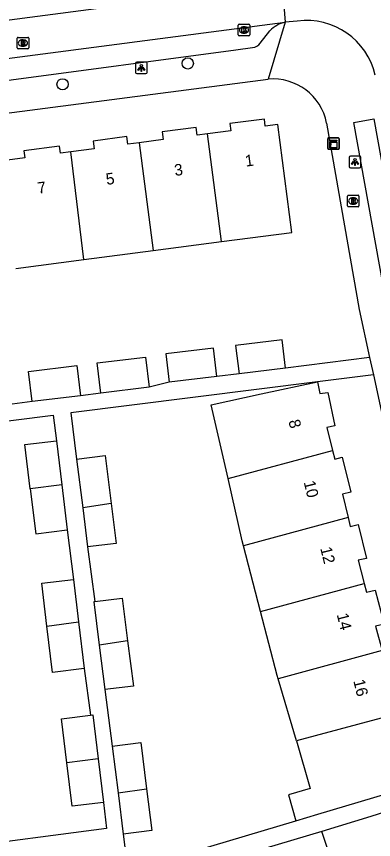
# Model space of a CAD drawing. Extents: x 162074 to 163034, y 381824 to 382557.
# Drawn here: x 162440.7 to 162471.8, y 382393.7 to 382465.4 of the extents above; entities that cross this region are included whole.
import ezdxf

# ---------------------------------------------------------------- set-up
doc = ezdxf.new("R2010")
doc.units = 0
for name, color, linetype in [('IMGEO_Boom', 7, 'Continuous'), ('IMGEO_Brandkraan', 7, 'Continuous'), ('IMGEO_Kast', 7, 'Continuous'), ('IMGEO_Kolk', 7, 'Continuous'), ('IMGEO_Lichtpunt', 7, 'Continuous'), ('IMGEO_Pand', 7, 'Continuous'), ('IMGEO_Pand_nummerreeks', 7, 'Continuous'), ('IMGEO_Rijbaan_lokaal_open', 7, 'Continuous'), ('IMGEO_Rioolput', 7, 'Continuous'), ('IMGEO_Voetpad_open', 7, 'Continuous')]:
    doc.layers.add(name, color=color, linetype=linetype)

msp = doc.modelspace()

# ---------------------------------------------------------------- linework, layer by layer
at = {"layer": 'IMGEO_Boom'}
for centre in [(162455.618, 382461.278), (162444.718, 382459.465)]:
    msp.add_circle(centre, 0.489, dxfattribs=at)
at = {"layer": 'IMGEO_Brandkraan'}
for p, q in [((162469.51, 382448.881), (162469.51, 382449.733)), ((162469.585, 382449.807), (162470.437, 382449.807)), ((162469.998, 382449.587), (162470.023, 382449.587)), ((162470.511, 382449.733), (162470.511, 382448.881)), ((162470.437, 382448.807), (162469.585, 382448.807)), ((162470.021, 382449.027), (162469.996, 382449.027))]:
    msp.add_line(p, q, dxfattribs=at)
for points in [[(162469.51, 382448.881), (162469.51, 382449.733)], [(162469.585, 382449.807), (162470.437, 382449.807)], [(162469.858, 382449.507), (162469.858, 382449.107), (162470.071, 382449.107)], [(162470.089, 382449.507), (162469.858, 382449.507)], [(162470.037, 382449.426), (162469.983, 382449.426), (162469.983, 382449.35)], [(162470.511, 382449.733), (162470.511, 382448.881)], [(162470.437, 382448.807), (162469.585, 382448.807)], [(162469.983, 382449.35), (162470.036, 382449.35)], [(162470.045, 382449.274), (162469.983, 382449.274), (162469.983, 382449.193)], [(162469.983, 382449.193), (162470.045, 382449.193)]]:
    msp.add_lwpolyline(points, dxfattribs=at)
for centre, radius, start, end in [((162469.587, 382449.731), 0.0765, 91.55205, 178.44795), ((162469.587, 382449.731), 0.0765, 91.55205, 178.44795), ((162470.038, 382449.388), 0.0379, 267.82845, 90.93552), ((162470.093, 382449.362), 0.145, 59.4692, 91.53667), ((162470.118, 382449.409), 0.0922, 285.51372, 58.15012), ((162470.435, 382449.731), 0.0765, 1.55205, 88.44795), ((162470.435, 382449.731), 0.0765, 1.55205, 88.44795), ((162469.587, 382448.883), 0.0765, 181.55205, 268.44795), ((162469.587, 382448.883), 0.0765, 181.55205, 268.44795), ((162470.046, 382449.233), 0.0404, 269.87594, 90.50774), ((162470.077, 382449.358), 0.251, 268.66757, 293.53466), ((162470.123, 382449.217), 0.105, 301.31148, 78.98903), ((162470.435, 382448.883), 0.0765, 271.55205, 358.44795), ((162470.435, 382448.883), 0.0765, 271.55205, 358.44795)]:
    msp.add_arc(centre, radius, start, end, dxfattribs=at)
for centre, major_axis, ratio, start_param, end_param in [((162469.997, 382449.307), (-0.387, 0.002), 0.722429, 4.712389, 7.853982), ((162470.022, 382449.307), (-0.39, 0.002), 0.717154, 1.570796, 4.712389)]:
    msp.add_ellipse(centre, major_axis=major_axis, ratio=ratio, start_param=start_param, end_param=end_param, dxfattribs=at)
at = {"layer": 'IMGEO_Kast'}
for p, q in [((162467.793, 382453.88), (162467.793, 382454.721)), ((162467.793, 382454.721), (162467.793, 382453.88)), ((162467.868, 382454.805), (162468.709, 382454.805)), ((162468.709, 382454.805), (162467.868, 382454.805)), ((162468.793, 382454.73), (162468.793, 382453.889)), ((162468.793, 382453.889), (162468.793, 382454.73)), ((162468.718, 382453.805), (162467.877, 382453.805)), ((162467.877, 382453.805), (162468.718, 382453.805))]:
    msp.add_line(p, q, dxfattribs=at)
for points in [[(162467.988, 382454.595), (162468.588, 382454.595), (162468.588, 382454.51), (162467.988, 382454.51), (162467.988, 382454.595)], [(162467.988, 382454.42), (162468.588, 382454.42), (162468.588, 382453.931), (162467.988, 382453.931), (162467.988, 382454.42)]]:
    msp.add_lwpolyline(points, dxfattribs=at)
msp.add_circle((162468.072, 382454.269), 0.0377, dxfattribs=at)
for centre, start, end in [((162467.871, 382454.727), 92.4484, 184.28452), ((162467.871, 382454.727), 92.4484, 184.28452), ((162468.715, 382454.727), 2.4484, 94.28452), ((162468.715, 382454.727), 2.4484, 94.28452), ((162467.871, 382453.883), 182.4484, 274.28452), ((162467.871, 382453.883), 182.4484, 274.28452), ((162468.715, 382453.883), 272.4484, 4.28452), ((162468.715, 382453.883), 272.4484, 4.28452)]:
    msp.add_arc(centre, 0.0779, start, end, dxfattribs=at)
at = {"layer": 'IMGEO_Kolk'}
for p, q in [((162460.007, 382463.768), (162460.007, 382464.62)), ((162460.082, 382464.694), (162460.934, 382464.694)), ((162460.495, 382464.474), (162460.52, 382464.474)), ((162461.008, 382464.62), (162461.008, 382463.768)), ((162460.518, 382463.914), (162460.493, 382463.914)), ((162460.934, 382463.694), (162460.082, 382463.694))]:
    msp.add_line(p, q, dxfattribs=at)
for points in [[(162460.007, 382463.768), (162460.007, 382464.62)], [(162460.082, 382464.694), (162460.934, 382464.694)], [(162461.008, 382464.62), (162461.008, 382463.768)], [(162460.328, 382464.394), (162460.451, 382464.394), (162460.451, 382464.243), (162460.581, 382464.394), (162460.745, 382464.394), (162460.599, 382464.243), (162460.752, 382463.994), (162460.6, 382463.994), (162460.515, 382464.158), (162460.451, 382464.091), (162460.451, 382463.994), (162460.328, 382463.994), (162460.328, 382464.394)], [(162460.934, 382463.694), (162460.082, 382463.694)]]:
    msp.add_lwpolyline(points, dxfattribs=at)
for centre, start, end in [((162460.084, 382464.618), 91.55205, 178.44795), ((162460.084, 382464.618), 91.55205, 178.44795), ((162460.932, 382464.618), 1.55205, 88.44795), ((162460.932, 382464.618), 1.55205, 88.44795), ((162460.084, 382463.77), 181.55205, 268.44795), ((162460.084, 382463.77), 181.55205, 268.44795), ((162460.932, 382463.77), 271.55205, 358.44795), ((162460.932, 382463.77), 271.55205, 358.44795)]:
    msp.add_arc(centre, 0.0765, start, end, dxfattribs=at)
for centre, major_axis, ratio, start_param, end_param in [((162460.494, 382464.194), (-0.387, 0.002), 0.722429, 4.712389, 7.853982), ((162460.519, 382464.194), (-0.39, 0.002), 0.717154, 1.570796, 4.712389)]:
    msp.add_ellipse(centre, major_axis=major_axis, ratio=ratio, start_param=start_param, end_param=end_param, dxfattribs=at)
at = {"layer": 'IMGEO_Lichtpunt'}
for p, q in [((162451.075, 382461.299), (162451.075, 382460.492)), ((162451.075, 382461.299), (162451.075, 382460.492)), ((162451.977, 382461.394), (162451.169, 382461.394)), ((162451.977, 382461.394), (162451.169, 382461.394)), ((162452.071, 382460.492), (162452.071, 382461.299)), ((162452.071, 382460.492), (162452.071, 382461.299)), ((162451.169, 382460.398), (162451.977, 382460.398)), ((162451.169, 382460.398), (162451.977, 382460.398)), ((162469.671, 382453.103), (162469.671, 382452.296)), ((162469.671, 382453.103), (162469.671, 382452.296)), ((162470.573, 382453.198), (162469.765, 382453.198)), ((162470.573, 382453.198), (162469.765, 382453.198)), ((162470.667, 382452.296), (162470.667, 382453.103)), ((162470.667, 382452.296), (162470.667, 382453.103)), ((162469.765, 382452.202), (162470.573, 382452.202)), ((162469.765, 382452.202), (162470.573, 382452.202))]:
    msp.add_line(p, q, dxfattribs=at)
for points in [[(162451.449, 382460.963), (162451.488, 382460.935), (162451.3, 382460.673), (162451.262, 382460.7), (162451.449, 382460.963)], [(162451.551, 382460.915), (162451.598, 382460.915), (162451.598, 382460.593), (162451.551, 382460.593), (162451.551, 382460.915)], [(162451.661, 382460.935), (162451.699, 382460.962), (162451.886, 382460.7), (162451.847, 382460.672), (162451.661, 382460.935)], [(162470.045, 382452.767), (162470.084, 382452.739), (162469.896, 382452.477), (162469.858, 382452.504), (162470.045, 382452.767)], [(162470.147, 382452.719), (162470.194, 382452.719), (162470.194, 382452.397), (162470.147, 382452.397), (162470.147, 382452.719)], [(162470.257, 382452.739), (162470.295, 382452.766), (162470.482, 382452.504), (162470.443, 382452.476), (162470.257, 382452.739)]]:
    msp.add_lwpolyline(points, dxfattribs=at)
for centre in [(162451.574, 382461.097), (162470.17, 382452.901)]:
    msp.add_circle(centre, 0.0994, dxfattribs=at)
for centre, start, end in [((162451.169, 382461.299), 90, 180), ((162451.169, 382461.299), 90, 180), ((162451.977, 382461.299), 0, 90), ((162451.977, 382461.299), 0, 90), ((162451.169, 382460.492), 180, 270), ((162451.169, 382460.492), 180, 270), ((162451.977, 382460.492), 270, 0), ((162451.977, 382460.492), 270, 360), ((162469.765, 382453.103), 90, 180), ((162469.765, 382453.103), 90, 180), ((162470.573, 382453.103), 0, 90), ((162470.573, 382453.103), 0, 90), ((162469.765, 382452.296), 180, 270), ((162469.765, 382452.296), 180, 270), ((162470.573, 382452.296), 270, 0), ((162470.573, 382452.296), 270, 360)]:
    msp.add_arc(centre, 0.0946, start, end, dxfattribs=at)
at = {"layer": 'IMGEO_Pand'}
for points in [[(162458.546, 382445.769), (162464.683, 382446.57), (162463.456, 382455.968), (162462.36, 382455.825), (162462.281, 382456.43), (162459.283, 382456.039), (162459.363, 382455.426), (162457.334, 382455.161)], [(162457.334, 382455.161), (162456.427, 382455.043), (162456.341, 382455.704), (162453.378, 382455.317), (162453.466, 382454.645), (162451.381, 382454.373)], [(162458.546, 382445.769), (162457.334, 382455.161)], [(162451.381, 382454.373), (162450.4, 382454.245), (162450.313, 382454.907), (162447.37, 382454.522), (162447.457, 382453.859), (162445.442, 382453.596)], [(162445.442, 382453.596), (162444.528, 382453.477), (162444.448, 382454.092), (162441.342, 382453.686), (162441.425, 382453.054), (162439.485, 382452.801)], [(162451.381, 382454.373), (162452.608, 382444.993)], [(162446.564, 382444.204), (162445.442, 382453.596)], [(162452.608, 382444.993), (162458.546, 382445.769)], [(162446.564, 382444.204), (162452.608, 382444.993)], [(162440.645, 382443.431), (162446.564, 382444.204)], [(162464.119, 382434.755), (162463.817, 382437.227), (162459.773, 382436.734), (162460.074, 382434.261)], [(162458.146, 382434.026), (162457.844, 382436.499), (162453.706, 382435.994), (162454.008, 382433.521)], [(162448.062, 382432.572), (162447.74, 382435.203), (162451.931, 382435.715), (162452.252, 382433.083)], [(162442.078, 382431.842), (162441.757, 382434.474), (162445.949, 382434.985), (162446.27, 382432.353)], [(162464.119, 382434.755), (162460.074, 382434.261)], [(162458.146, 382434.026), (162454.008, 382433.521)], [(162452.252, 382433.083), (162448.062, 382432.572)], [(162459.119, 382425.132), (162457.66, 382431.555), (162462.01, 382432.504), (162466.895, 382433.566)], [(162466.895, 382433.566), (162467.101, 382432.535), (162467.801, 382432.642), (162468.4, 382429.731), (162467.72, 382429.593), (162468.212, 382427.586)], [(162446.27, 382432.353), (162442.078, 382431.842)], [(162441.902, 382424.242), (162441.432, 382428.099), (162444.183, 382428.435)], [(162444.183, 382428.435), (162444.651, 382424.6)], [(162459.119, 382425.132), (162468.212, 382427.586)], [(162468.212, 382427.586), (162468.399, 382426.822), (162469.049, 382426.999), (162469.816, 382423.947), (162469.076, 382423.78), (162469.567, 382421.737)], [(162445.935, 382426.84), (162448.414, 382427.152), (162448.94, 382422.976)], [(162445.935, 382426.84), (162446.469, 382422.597)], [(162460.464, 382419.28), (162460.347, 382419.728), (162459.119, 382425.132)], [(162444.651, 382424.6), (162441.902, 382424.242)], [(162444.651, 382424.6), (162445.13, 382420.666)], [(162441.902, 382424.242), (162442.38, 382420.33), (162445.13, 382420.666)], [(162448.94, 382422.976), (162446.469, 382422.597)], [(162448.94, 382422.976), (162449.377, 382419.501), (162446.898, 382419.189)], [(162446.469, 382422.597), (162446.898, 382419.189)], [(162469.567, 382421.737), (162460.464, 382419.28)], [(162469.567, 382421.737), (162469.754, 382420.958), (162470.435, 382421.145), (162471.182, 382418.183), (162470.443, 382418.026), (162470.966, 382415.998)], [(162461.956, 382413.567), (162460.464, 382419.28)], [(162443.359, 382412.302), (162442.905, 382416.023), (162445.656, 382416.359)], [(162445.656, 382416.359), (162446.107, 382412.66)], [(162461.956, 382413.567), (162470.966, 382415.998)], [(162470.966, 382415.998), (162471.161, 382415.244), (162471.911, 382415.411), (162472.699, 382412.468), (162471.949, 382412.292), (162472.54, 382410.159)], [(162447.522, 382414.426), (162447.436, 382414.415), (162447.914, 382410.623)], [(162447.522, 382414.426), (162449.915, 382414.727), (162450.381, 382411.025)], [(162463.493, 382407.718), (162463.408, 382408.009), (162461.956, 382413.567)], [(162443.359, 382412.302), (162446.107, 382412.66)], [(162446.604, 382408.591), (162443.853, 382408.255), (162443.359, 382412.302)], [(162446.107, 382412.66), (162446.604, 382408.591)], [(162450.381, 382411.025), (162447.914, 382410.623)], [(162450.381, 382411.025), (162450.878, 382407.076), (162448.399, 382406.764)], [(162447.914, 382410.623), (162448.399, 382406.764)], [(162472.54, 382410.159), (162463.493, 382407.718)], [(162465.07, 382402.296), (162463.493, 382407.718)], [(162445.088, 382400.4), (162444.621, 382404.225), (162447.161, 382404.535)], [(162447.161, 382404.535), (162447.341, 382404.557), (162447.805, 382400.753)], [(162474.082, 382404.728), (162465.07, 382402.296)], [(162449.039, 382401.845), (162451.518, 382402.157), (162452.026, 382398.123)], [(162465.07, 382402.296), (162466.276, 382398.149), (162464.373, 382397.596), (162465.028, 382395.343)], [(162449.039, 382401.845), (162449.55, 382397.788)], [(162447.805, 382400.753), (162445.088, 382400.4)], [(162447.805, 382400.753), (162448.269, 382396.949)], [(162448.269, 382396.949), (162445.55, 382396.617), (162445.088, 382400.4)], [(162465.028, 382395.343), (162466.928, 382395.908), (162471.811, 382397.361), (162476.603, 382398.786)], [(162449.55, 382397.788), (162452.026, 382398.123)], [(162452.026, 382398.123), (162452.481, 382394.506), (162450.002, 382394.194)], [(162449.55, 382397.788), (162450.002, 382394.194)], [(162476.34, 382397.109), (162476.297, 382397.228), (162471.533, 382395.713), (162467.292, 382394.417)], [(162469.246, 382388.541), (162467.292, 382394.417)]]:
    msp.add_lwpolyline(points, dxfattribs=at)
at = {"layer": 'IMGEO_Rijbaan_lokaal_open'}
for points in [[(162463.823, 382468.189), (162354.468, 382453.854)], [(162463.823, 382468.189), (162464.101, 382464.878)], [(162416.788, 382458.681), (162464.101, 382464.878)], [(162465.147, 382464.964), (162464.101, 382464.878)]]:
    msp.add_lwpolyline(points, dxfattribs=at)
msp.add_arc((162465.96, 382458.894), 6.124, 12.82119, 97.62441, dxfattribs=at)
at = {"layer": 'IMGEO_Rioolput'}
for p, q in [((162440.767, 382462.626), (162440.767, 382463.478)), ((162440.842, 382463.552), (162441.694, 382463.552)), ((162441.255, 382463.332), (162441.28, 382463.332)), ((162441.768, 382463.478), (162441.768, 382462.626)), ((162441.694, 382462.552), (162440.842, 382462.552)), ((162441.278, 382462.772), (162441.253, 382462.772))]:
    msp.add_line(p, q, dxfattribs=at)
for points in [[(162440.767, 382462.626), (162440.767, 382463.478)], [(162440.842, 382463.552), (162441.694, 382463.552)], [(162441.356, 382463.25), (162441.104, 382463.252), (162441.104, 382462.852)], [(162441.282, 382463.171), (162441.228, 382463.171), (162441.228, 382463.09)], [(162441.228, 382463.09), (162441.28, 382463.09)], [(162441.768, 382463.478), (162441.768, 382462.626)], [(162441.694, 382462.552), (162440.842, 382462.552)], [(162441.104, 382462.852), (162441.228, 382462.852), (162441.228, 382463.014), (162441.239, 382463.014)], [(162441.286, 382462.985), (162441.357, 382462.852), (162441.497, 382462.852), (162441.432, 382462.978)]]:
    msp.add_lwpolyline(points, dxfattribs=at)
for centre, radius, start, end in [((162440.844, 382463.476), 0.0765, 91.55205, 178.44795), ((162440.844, 382463.476), 0.0765, 91.55205, 178.44795), ((162441.264, 382463.279), 0.19, 274.7715, 282.96867), ((162441.288, 382463.075), 0.0964, 77.00612, 93.18647), ((162441.302, 382463.132), 0.0378, 276.66336, 79.67722), ((162441.355, 382463.14), 0.109, 350.36119, 89.41601), ((162441.353, 382463.14), 0.112, 277.58423, 350.98172), ((162441.692, 382463.476), 0.0765, 1.55205, 88.44795), ((162441.692, 382463.476), 0.0765, 1.55205, 88.44795), ((162440.844, 382462.628), 0.0765, 181.55205, 268.44795), ((162440.844, 382462.628), 0.0765, 181.55205, 268.44795), ((162441.238, 382462.961), 0.0533, 26.02933, 88.69889), ((162441.337, 382462.925), 0.108, 29.51342, 73.79051), ((162441.692, 382462.628), 0.0765, 271.55205, 358.44795), ((162441.692, 382462.628), 0.0765, 271.55205, 358.44795)]:
    msp.add_arc(centre, radius, start, end, dxfattribs=at)
for centre, major_axis, ratio, start_param, end_param in [((162441.254, 382463.052), (-0.387, 0.002), 0.722429, 4.712389, 7.853982), ((162441.279, 382463.052), (-0.39, 0.002), 0.717154, 1.570796, 4.712389)]:
    msp.add_ellipse(centre, major_axis=major_axis, ratio=ratio, start_param=start_param, end_param=end_param, dxfattribs=at)
at = {"layer": 'IMGEO_Voetpad_open'}
for points in [[(162464.101, 382464.878), (162462.605, 382459.91)], [(162461.928, 382463.058), (162462.77, 382464.113)], [(162419.794, 382457.129), (162459.803, 382462.461), (162461.243, 382462.662)], [(162419.532, 382454.313), (162462.605, 382459.91)], [(162467.692, 382456.09), (162470.542, 382439.866), (162471.443, 382435.682)], [(162474.352, 382442.289), (162472.626, 382441.979), (162470.076, 382456.144), (162471.802, 382456.455), (162474.352, 382442.289)], [(162471.443, 382435.682), (162464.119, 382434.755)], [(162471.443, 382435.682), (162471.766, 382434.181)], [(162460.074, 382434.261), (162458.146, 382434.026)], [(162471.766, 382434.181), (162466.895, 382433.566)], [(162471.766, 382434.181), (162474.011, 382423.75), (162475.605, 382417.116), (162480.443, 382399.863)], [(162466.895, 382433.566), (162445.429, 382430.857), (162445.935, 382426.84)], [(162454.008, 382433.521), (162452.252, 382433.083)], [(162448.062, 382432.572), (162446.27, 382432.353)], [(162442.078, 382431.842), (162440.324, 382431.628)], [(162430.541, 382428.976), (162443.903, 382430.665), (162444.183, 382428.435)], [(162445.13, 382420.666), (162445.656, 382416.359)], [(162446.898, 382419.189), (162447.522, 382414.426)], [(162446.604, 382408.591), (162447.161, 382404.535)], [(162448.399, 382406.764), (162449.039, 382401.845)], [(162448.269, 382396.949), (162448.555, 382394.667), (162435.264, 382392.927)], [(162450.002, 382394.194), (162450.405, 382390.991), (162450.514, 382391.024), (162465.028, 382395.343)], [(162467.292, 382394.417), (162450.711, 382389.483), (162451.082, 382387.014)]]:
    msp.add_lwpolyline(points, dxfattribs=at)
for centre, radius, start, end in [((162464.635, 382462.408), 2.527, 102.20757, 137.56921), ((162461.185, 382463.552), 0.892, 273.70319, 326.36141), ((162463.044, 382455.197), 4.733, 10.87294, 95.31881)]:
    msp.add_arc(centre, radius, start, end, dxfattribs=at)

# ---------------------------------------------------------------- texts
at = {"layer": 'IMGEO_Pand_nummerreeks'}
for s, rotation, p in [('1', 7.50649, (162460.664, 382452.292)), ('3', 7.44435, (162454.509, 382451.484)), ('5', 7.44435, (162448.553, 382450.705)), ('7', 7.44435, (162442.596, 382449.927)), ('8', 284.01076, (162464.367, 382430.151)), ('10', 284.01076, (162465.694, 382424.832)), ('12', 284.01076, (162467.132, 382419.071)), ('14', 284.01076, (162468.572, 382413.3)), ('16', 284.01076, (162470.011, 382407.533))]:
    msp.add_text(s, height=1, rotation=rotation, dxfattribs=at).set_placement(p)

doc.saveas('drawing.dxf')
